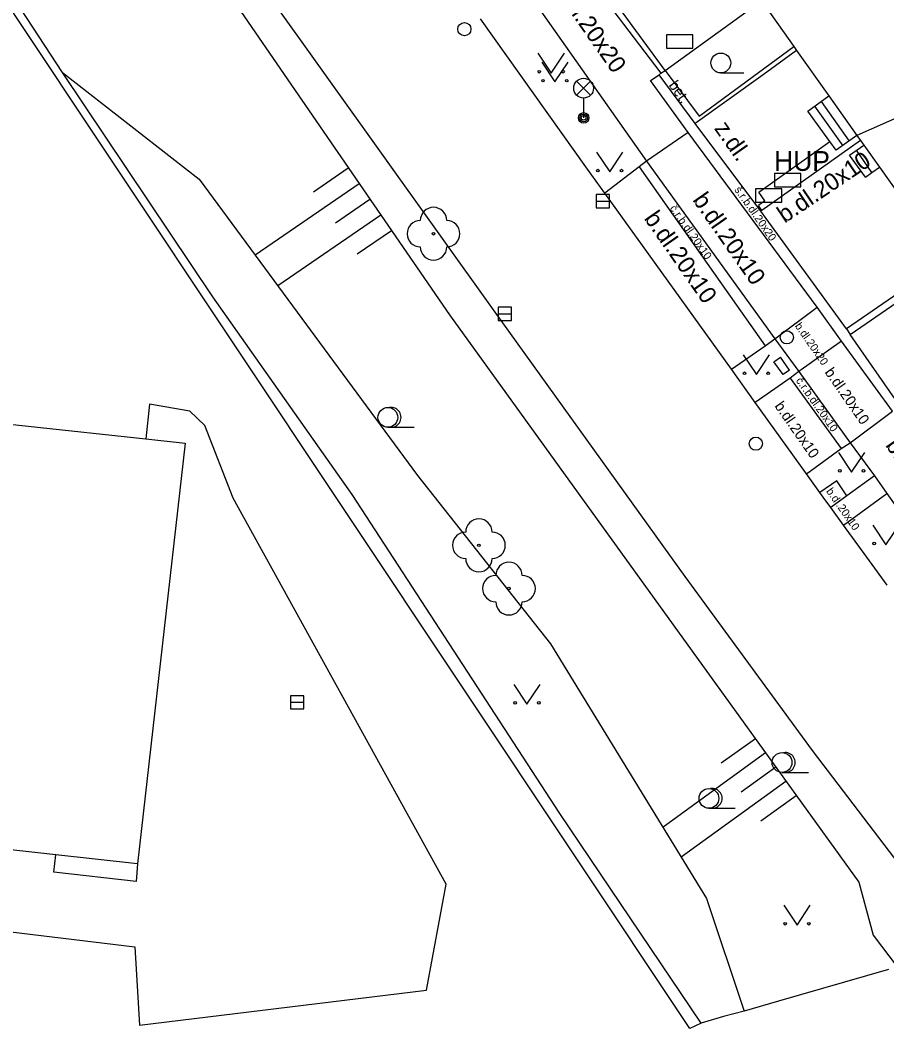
# Model space of a CAD drawing. Extents: x -595546 to -593986, y -1160845 to -1159202.
# Drawn here: x -595272.67 to -595239.81, y -1160544.62 to -1160506.47 of the extents above; entities that cross this region are included whole.
import ezdxf

# ---------------------------------------------------------------- set-up
doc = ezdxf.new("R2010")
doc.units = 0
for name, color, linetype in [('Level 22', 7, 'Continuous'), ('Level 24', 7, 'Continuous'), ('Level 27', 7, 'Continuous'), ('Level 28', 7, 'Continuous'), ('Level 33', 7, 'Continuous'), ('Level 36', 7, 'Continuous'), ('slaboproud - povrch.  znaky a tel. budka skut. velikost', 7, 'Continuous'), ('TM - budovy zdene_ betonove - VP', 7, 'Continuous'), ('TM - chodniky - VP', 7, 'Continuous'), ('TM - dolni hrana svahu', 7, 'Continuous'), ('TM - horni hrana svahu', 7, 'Continuous'), ('TM - komunikace - VP', 7, 'Continuous'), ('TM - plot drateny_ kovovy - VP', 7, 'Continuous'), ('TM - podezdivka plotu - VP', 7, 'Continuous'), ('TM - popis objektu', 7, 'Continuous'), ('TM - popis povrchu', 7, 'Continuous'), ('TM - rozhrani mezi zpev. plochami mezi sebou - VP', 7, 'Continuous'), ('TM - rozhrani ploch obecne - VP', 7, 'Continuous'), ('TM - schody - VP', 7, 'Continuous'), ('TM - srafovani', 7, 'Continuous'), ('TM - vjezd na pozemek', 7, 'Continuous'), ('TM - zed operna - VP', 7, 'Continuous')]:
    doc.layers.add(name, color=color, linetype=linetype)

msp = doc.modelspace()

# ---------------------------------------------------------------- linework, layer by layer
at = {"layer": 'Level 22'}
for centre in [(-595257, -1160514.56), (-595255.28, -1160526.37), (-595254.14, -1160528.01)]:
    msp.add_circle(centre, 0.05, dxfattribs=at)
for centre, start, end in [((-595257, -1160514.06), 0, 180), ((-595257.5, -1160514.56), 90, 270), ((-595256.5, -1160514.56), 270, 90), ((-595257, -1160515.06), 180, 0), ((-595255.28, -1160525.87), 0, 180), ((-595255.78, -1160526.37), 90, 270), ((-595254.78, -1160526.37), 270, 90), ((-595255.28, -1160526.87), 180, 0), ((-595254.14, -1160527.51), 0, 180), ((-595254.64, -1160528.01), 90, 270), ((-595253.64, -1160528.01), 270, 90), ((-595254.14, -1160528.51), 180, 0)]:
    msp.add_arc(centre, 0.5, start, end, dxfattribs=at)
at = {"layer": 'Level 24'}
for points in [[(-595248.168, -1160507.529), (-595247.168, -1160507.529), (-595247.168, -1160507.029), (-595248.168, -1160507.029)], [(-595243.08, -1160512.28), (-595244.08, -1160512.28), (-595244.08, -1160512.78), (-595243.08, -1160512.78)], [(-595243.8, -1160512.86), (-595244.8, -1160512.86), (-595244.8, -1160513.36), (-595243.8, -1160513.36)]]:
    msp.add_lwpolyline(points, close=True, dxfattribs=at)
at = {"layer": 'Level 27'}
for p, q in [((-595250.83, -1160513.33), (-595250.33, -1160513.33)), ((-595254.55, -1160517.6), (-595254.05, -1160517.6)), ((-595262.42, -1160532.32), (-595261.92, -1160532.32))]:
    msp.add_line(p, q, dxfattribs=at)
for points in [[(-595250.83, -1160513.58), (-595250.33, -1160513.58), (-595250.33, -1160513.08), (-595250.83, -1160513.08)], [(-595254.55, -1160517.85), (-595254.05, -1160517.85), (-595254.05, -1160517.35), (-595254.55, -1160517.35)], [(-595262.42, -1160532.57), (-595261.92, -1160532.57), (-595261.92, -1160532.07), (-595262.42, -1160532.07)]]:
    msp.add_lwpolyline(points, close=True, dxfattribs=at)
at = {"layer": 'Level 28'}
for centre in [(-595255.83, -1160506.81), (-595243.61, -1160518.49), (-595244.78, -1160522.52)]:
    msp.add_circle(centre, 0.25, dxfattribs=at)
at = {"layer": 'Level 33'}
for p, q in [((-595251.575, -1160509.31), (-595251.045, -1160508.78)), ((-595251.575, -1160508.78), (-595251.045, -1160509.31)), ((-595251.31, -1160509.42), (-595251.31, -1160510.17))]:
    msp.add_line(p, q, dxfattribs=at)
for centre, radius in [((-595251.31, -1160509.045), 0.375), ((-595251.31, -1160510.17), 0.2), ((-595251.31, -1160510.17), 0.145), ((-595251.31, -1160510.17), 0.0876)]:
    msp.add_circle(centre, radius, dxfattribs=at)
at = {"layer": 'Level 36'}
for p, q in [((-595246.11, -1160508.465), (-595245.235, -1160508.465)), ((-595258.73, -1160521.895), (-595257.73, -1160521.895)), ((-595243.79, -1160534.975), (-595242.79, -1160534.975)), ((-595246.56, -1160536.335), (-595245.56, -1160536.335))]:
    msp.add_line(p, q, dxfattribs=at)
for points in [[(-595253.04, -1160507.72), (-595252.54, -1160508.47), (-595252.04, -1160507.72)], [(-595252.9, -1160508.06), (-595252.4, -1160508.81), (-595251.9, -1160508.06)], [(-595250.82, -1160511.47), (-595250.32, -1160512.22), (-595249.82, -1160511.47)], [(-595245.26, -1160519.15), (-595244.76, -1160519.9), (-595244.26, -1160519.15)], [(-595241.65, -1160522.85), (-595241.15, -1160523.6), (-595240.65, -1160522.85)], [(-595240.35, -1160525.6), (-595239.85, -1160526.35), (-595239.35, -1160525.6)], [(-595253.96, -1160531.64), (-595253.46, -1160532.39), (-595252.96, -1160531.64)], [(-595243.72, -1160540.01), (-595243.22, -1160540.76), (-595242.72, -1160540.01)]]:
    msp.add_lwpolyline(points, dxfattribs=at)
for centre, radius in [((-595246.11, -1160508.09), 0.375), ((-595252.99, -1160508.42), 0.05), ((-595252.091, -1160508.42), 0.05), ((-595252.85, -1160508.76), 0.05), ((-595251.951, -1160508.76), 0.05), ((-595250.77, -1160512.17), 0.05), ((-595249.871, -1160512.17), 0.05), ((-595245.21, -1160519.85), 0.05), ((-595244.311, -1160519.85), 0.05), ((-595258.73, -1160521.52), 0.375), ((-595241.6, -1160523.55), 0.05), ((-595240.701, -1160523.55), 0.05), ((-595240.3, -1160526.3), 0.05), ((-595253.91, -1160532.34), 0.05), ((-595253.011, -1160532.34), 0.05), ((-595243.79, -1160534.6), 0.375), ((-595246.56, -1160535.96), 0.375), ((-595243.67, -1160540.71), 0.05), ((-595242.771, -1160540.71), 0.05)]:
    msp.add_circle(centre, radius, dxfattribs=at)
for centre in [(-595258.605, -1160521.52), (-595243.665, -1160534.6), (-595246.435, -1160535.96)]:
    msp.add_arc(centre, 0.375, 260.4059, 99.5941, dxfattribs=at)
at = {"layer": 'slaboproud - povrch.  znaky a tel. budka skut. velikost'}
for points in [[(-595243.5, -1160519.73), (-595243.75, -1160519.9), (-595244.1, -1160519.41), (-595243.85, -1160519.24)], [(-595243.5, -1160519.73), (-595243.85, -1160519.24)]]:
    msp.add_lwpolyline(points, dxfattribs=at)
at = {"layer": 'TM - budovy zdene_ betonove - VP'}
for points in [[(-595244.57, -1160505.74), (-595243.34, -1160507.47)], [(-595232.12, -1160506.93), (-595240.95, -1160510.84)], [(-595243.34, -1160507.47), (-595243.24, -1160507.62)], [(-595243.24, -1160507.62), (-595242.01, -1160509.34)], [(-595242.01, -1160509.34), (-595240.95, -1160510.84)], [(-595240.95, -1160510.84), (-595240.81, -1160511.03)], [(-595240.81, -1160511.03), (-595240.69, -1160511.2)], [(-595240.69, -1160511.2), (-595240.09, -1160512.04)], [(-595240.09, -1160512.04), (-595237.58, -1160515.58)], [(-595276.84, -1160521.37), (-595267.9, -1160522.34)], [(-595266.41, -1160522.5), (-595268.22, -1160538.44)], [(-595267.9, -1160522.34), (-595266.41, -1160522.5)], [(-595271.32, -1160538.1), (-595284.56, -1160536.64)], [(-595268.22, -1160538.44), (-595271.32, -1160538.1)]]:
    msp.add_lwpolyline(points, dxfattribs=at)
at = {"layer": 'TM - chodniky - VP'}
for points in [[(-595254.19, -1160504.32), (-595248.93, -1160511.81)], [(-595246.93, -1160510.1), (-595243.34, -1160507.47)], [(-595248.22, -1160508.37), (-595246.93, -1160510.1)], [(-595248.93, -1160511.81), (-595249.21, -1160512.03)], [(-595249.21, -1160512.03), (-595250.5, -1160513.02)], [(-595244.43, -1160518.81), (-595244.06, -1160518.55)], [(-595244.06, -1160518.55), (-595243.15, -1160519.78)], [(-595245.71, -1160519.7), (-595244.43, -1160518.81)], [(-595243.15, -1160519.78), (-595243.48, -1160520.03)], [(-595243.48, -1160520.03), (-595244.81, -1160520.96)], [(-595257.27, -1160543.23), (-595256.52, -1160539.21), (-595264.59, -1160524.58), (-595265.67, -1160521.83), (-595266.24, -1160521.28), (-595267.76, -1160521.02), (-595267.9, -1160522.34)], [(-595241.55, -1160522.7), (-595241.21, -1160522.48)], [(-595241.21, -1160522.48), (-595240.29, -1160523.74)], [(-595242.86, -1160523.66), (-595241.55, -1160522.7)], [(-595241.71, -1160523.93), (-595242.35, -1160524.37)], [(-595241.33, -1160524.49), (-595241.71, -1160523.93)], [(-595240.29, -1160523.74), (-595241.33, -1160524.49)], [(-595241.46, -1160525.6), (-595239.82, -1160524.4)], [(-595239.82, -1160524.4), (-595238.16, -1160526.72)], [(-595279.3, -1160540.26), (-595268.32, -1160541.59), (-595268.15, -1160544.56), (-595257.27, -1160543.23)]]:
    msp.add_lwpolyline(points, dxfattribs=at)
at = {"layer": 'TM - dolni hrana svahu'}
for points in [[(-595271.06, -1160508.45), (-595265.88, -1160512.49)], [(-595265.88, -1160512.49), (-595257.61, -1160523.73)], [(-595257.61, -1160523.73), (-595252.56, -1160530.1)], [(-595252.56, -1160530.1), (-595246.65, -1160539.75)], [(-595246.65, -1160539.75), (-595245.22, -1160544.02)]]:
    msp.add_lwpolyline(points, dxfattribs=at)
at = {"layer": 'TM - horni hrana svahu'}
for points in [[(-595270.46, -1160497.18), (-595256.4, -1160517.64)], [(-595256.4, -1160517.64), (-595240.88, -1160539.14)], [(-595240.88, -1160539.14), (-595240.33, -1160541.15)], [(-595240.33, -1160541.15), (-595239.42, -1160542.34)]]:
    msp.add_lwpolyline(points, dxfattribs=at)
at = {"layer": 'TM - komunikace - VP'}
for points in [[(-595263.29, -1160505.47), (-595254.68, -1160517.53)], [(-595251.16, -1160512.12), (-595255.22, -1160506.42)], [(-595250.5, -1160513.02), (-595251.16, -1160512.12)], [(-595245.71, -1160519.7), (-595250.5, -1160513.02)], [(-595254.68, -1160517.53), (-595247.47, -1160527.55)], [(-595244.81, -1160520.96), (-595245.71, -1160519.7)], [(-595242.86, -1160523.66), (-595244.81, -1160520.96)], [(-595242.35, -1160524.37), (-595242.86, -1160523.66)], [(-595242.23, -1160524.54), (-595242.35, -1160524.37)], [(-595241.94, -1160524.94), (-595242.23, -1160524.54)], [(-595241.46, -1160525.6), (-595241.94, -1160524.94)], [(-595240.47, -1160526.96), (-595241.46, -1160525.6)], [(-595239.81, -1160527.88), (-595240.47, -1160526.96)], [(-595247.47, -1160527.55), (-595242.65, -1160534.14)], [(-595242.65, -1160534.14), (-595237.42, -1160541)]]:
    msp.add_lwpolyline(points, dxfattribs=at)
at = {"layer": 'TM - plot drateny_ kovovy - VP'}
for points in [[(-595248.22, -1160508.37), (-595250.96, -1160504.62)], [(-595247.28, -1160544.68), (-595273.31, -1160505.59)], [(-595248.22, -1160508.37), (-595244.57, -1160505.74)], [(-595248.38, -1160508.48), (-595248.22, -1160508.37)], [(-595239.75, -1160542.44), (-595243.92, -1160543.64)], [(-595243.92, -1160543.64), (-595245.22, -1160544.02)], [(-595245.22, -1160544.02), (-595246.01, -1160544.23)]]:
    msp.add_lwpolyline(points, dxfattribs=at)
at = {"layer": 'TM - podezdivka plotu - VP'}
for points in [[(-595271.06, -1160508.45), (-595274.67, -1160502.96)], [(-595251.42, -1160504.49), (-595248.38, -1160508.48)], [(-595265.37, -1160516.95), (-595271.06, -1160508.45)], [(-595244.44, -1160513.32), (-595244.67, -1160512.99), (-595241.98, -1160511.07)], [(-595241.74, -1160511.4), (-595241.98, -1160511.07)], [(-595240.95, -1160510.84), (-595241.74, -1160511.4)], [(-595244.44, -1160513.32), (-595244.68, -1160513.49)], [(-595244.55, -1160513.68), (-595244.68, -1160513.49)], [(-595237.58, -1160515.58), (-595241.35, -1160518.17)], [(-595260.08, -1160524.45), (-595265.37, -1160516.95)], [(-595241.35, -1160518.17), (-595241.21, -1160518.38)], [(-595252.21, -1160536.53), (-595260.08, -1160524.45)], [(-595246.85, -1160544.48), (-595252.21, -1160536.53)], [(-595246.85, -1160544.48), (-595247.28, -1160544.68)]]:
    msp.add_lwpolyline(points, dxfattribs=at)
at = {"layer": 'TM - rozhrani mezi zpev. plochami mezi sebou - VP'}
for points in [[(-595243.24, -1160507.62), (-595244.5, -1160508.54)], [(-595248.78, -1160508.75), (-595248.45, -1160508.54)], [(-595247.35, -1160510.72), (-595248.78, -1160508.75)], [(-595248.45, -1160508.54), (-595248.38, -1160508.48)], [(-595247.08, -1160510.38), (-595248.45, -1160508.54)], [(-595244.5, -1160508.54), (-595247.08, -1160510.38)], [(-595244.63, -1160513.66), (-595247.08, -1160510.38)], [(-595247.35, -1160510.72), (-595248.93, -1160511.81)], [(-595242.46, -1160517.35), (-595247.35, -1160510.72)], [(-595248.93, -1160511.81), (-595244.06, -1160518.55)], [(-595249.21, -1160512.03), (-595245.91, -1160516.71)], [(-595244.59, -1160513.71), (-595244.63, -1160513.66)], [(-595244.55, -1160513.68), (-595244.59, -1160513.71)], [(-595241.35, -1160518.17), (-595244.59, -1160513.71)], [(-595245.91, -1160516.71), (-595244.43, -1160518.81)], [(-595244.06, -1160518.55), (-595242.46, -1160517.35)], [(-595241.53, -1160518.63), (-595242.46, -1160517.35)], [(-595239.3, -1160521.12), (-595241.21, -1160518.38)], [(-595241.53, -1160518.63), (-595243.15, -1160519.78)], [(-595239.6, -1160521.29), (-595241.53, -1160518.63)], [(-595243.15, -1160519.78), (-595241.21, -1160522.48)], [(-595243.48, -1160520.03), (-595241.55, -1160522.7)], [(-595241.21, -1160522.48), (-595239.6, -1160521.29)], [(-595240.29, -1160523.74), (-595239.82, -1160524.4)], [(-595241.33, -1160524.49), (-595241.94, -1160524.94)]]:
    msp.add_lwpolyline(points, dxfattribs=at)
at = {"layer": 'TM - rozhrani ploch obecne - VP'}
for points in [[(-595242.81, -1160509.91), (-595242.01, -1160509.34)], [(-595241.98, -1160511.07), (-595242.81, -1160509.91)], [(-595240.63, -1160512.42), (-595241.23, -1160511.58), (-595240.69, -1160511.2)], [(-595240.63, -1160512.42), (-595240.38, -1160512.24), (-595240.09, -1160512.04)], [(-595268.22, -1160538.44), (-595268.27, -1160539.11), (-595271.39, -1160538.76), (-595271.32, -1160538.1)]]:
    msp.add_lwpolyline(points, dxfattribs=at)
at = {"layer": 'TM - schody - VP'}
for points in [[(-595242.31, -1160509.55), (-595241.24, -1160511.05)], [(-595242.56, -1160509.73), (-595241.49, -1160511.23)], [(-595240.38, -1160512.24), (-595240.97, -1160511.4)]]:
    msp.add_lwpolyline(points, dxfattribs=at)
at = {"layer": 'TM - srafovani'}
for points in [[(-595260.23, -1160512.07), (-595261.55, -1160512.98)], [(-595259.82, -1160512.67), (-595263.76, -1160515.37)], [(-595259.41, -1160513.26), (-595260.72, -1160514.16)], [(-595259, -1160513.86), (-595262.9, -1160516.54)], [(-595258.59, -1160514.45), (-595259.89, -1160515.34)], [(-595244.8, -1160533.71), (-595246.09, -1160534.63)], [(-595244.41, -1160534.24), (-595248.3, -1160537.05)], [(-595244.03, -1160534.78), (-595245.34, -1160535.73)], [(-595243.64, -1160535.32), (-595247.61, -1160538.19)], [(-595243.25, -1160535.86), (-595244.59, -1160536.82)]]:
    msp.add_lwpolyline(points, dxfattribs=at)
at = {"layer": 'TM - vjezd na pozemek'}
msp.add_lwpolyline([(-595246.01, -1160544.23), (-595246.85, -1160544.48)], dxfattribs=at)
at = {"layer": 'TM - zed operna - VP'}
for points in [[(-595240.81, -1160511.03), (-595244.55, -1160513.68)], [(-595241.21, -1160518.38), (-595237.44, -1160515.79)]]:
    msp.add_lwpolyline(points, dxfattribs=at)

# ---------------------------------------------------------------- texts
at = {"layer": 'TM - popis objektu'}
msp.add_text('HUP', height=0.75, dxfattribs=at).set_placement((-595244.09, -1160512.18))
at = {"layer": 'TM - popis povrchu'}
for s, height, rotation, p in [('b.dl.20x20', 0.65, 304.9261, (-595252.48, -1160505.24)), ('bet.', 0.4, 304.9261, (-595248.1, -1160508.93)), ('z.dl.', 0.65, 305.0405, (-595246.38, -1160510.57)), ('b.dl.20x10', 0.65, 34, (-595243.69, -1160514.18)), ('b.dl.20x10', 0.65, 304.9261, (-595247.2, -1160513.28)), ('š.r.b.dl.20x20', 0.3, 305.113, (-595245.61, -1160512.9)), ('b.dl.20x10', 0.65, 304.9261, (-595249.04, -1160513.98)), ('č.r.b.dl.20x10', 0.3, 305.113, (-595248.06, -1160513.6)), ('b.dl.20x20', 0.3, 304.9261, (-595243.32, -1160518.06)), ('b.dl.20x10', 0.4, 304.9261, (-595242.19, -1160519.81)), ('č.r.b.dl.20x10', 0.3, 305.113, (-595243.28, -1160520.13)), ('b.dl.20x10', 0.4, 304.9261, (-595244.09, -1160521.09)), ('b.dl.20x20', 0.65, 304.9261, (-595239.89, -1160522.58)), ('b.dl.20x10', 0.3, 304.9261, (-595242.13, -1160524.32))]:
    msp.add_text(s, height=height, rotation=rotation, dxfattribs=at).set_placement(p)

doc.saveas('drawing.dxf')
